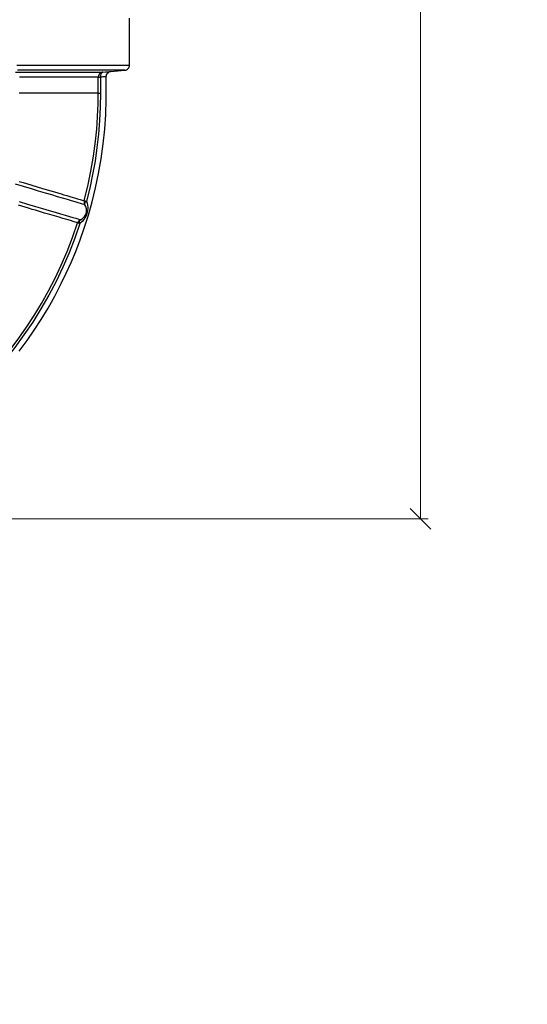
# Model space of a CAD drawing. Header units: millimetres. Extents: x 196 to 2027204, y -221452 to 153872.
# Tile 271 of 381: x 1217615 to 1218599, y -204331 to -202423. Entities that reach past the tile are written whole.
import ezdxf

# ---------------------------------------------------------------- set-up
doc = ezdxf.new("R2010")
doc.units = ezdxf.units.MM
doc.layers.get('Defpoints').update_dxf_attribs({"lineweight": 18})
for name, color, linetype, lineweight in [('00_Основной', 163, 'Continuous', 40), ('ТМ-размеры', 25, 'Continuous', 20), ('Эл.линия силовых сетей', 1, 'Continuous', 50)]:
    doc.layers.add(name, color=color, linetype=linetype, lineweight=lineweight)
doc.styles.add('SFINKS', font='SFINKS.shx', dxfattribs={"width": 0.7, "oblique": 15})
doc.styles.add('Times New Roman', font='times.ttf')
doc.dimstyles.new('кира-50', dxfattribs={"dimtxt": 150, "dimasz": 40, "dimexe": 15, "dimexo": 0, "dimgap": 20, "dimtad": 1, "dimdec": 0, "dimrnd": 5, "dimdsep": 46, "dimtxsty": 'SFINKS', "dimblk1": 'OBLIQUE', "dimblk2": 'OBLIQUE', "dimsah": 1, "dimcen": 2.5, "dimclrd": 252, "dimclre": 252, "dimclrt": 252, "dimadec": 0, "dimazin": 0, "dimtfac": 1, "dimtdec": 0, "dimtofl": 0, "dimtmove": 0, "dimatfit": 3, "dimldrblk": 'OBLIQUE', "dimfxl": 15, "dimtfill": 1, "dimtolj": 1, "dimtzin": 0, "dimlwd": 20, "dimlwe": 20, "dimarcsym": 0})

# ---------------------------------------------------------------- blocks, each defined once
blk = doc.blocks.new('_Oblique')
at = {"color": 0, "linetype": 'ByBlock', "lineweight": -2}
blk.add_line((-0.5, -0.5), (0.5, 0.5), dxfattribs=at)
blk = doc.blocks.new('*D85')
at = {"layer": 'Defpoints', "color": 0, "linetype": 'ByBlock', "lineweight": 50, "transparency": 16777216}
for p in [(1216957.7, -194978.3), (1216957.7, -203390.2), (1218392, -203390.2)]:
    blk.add_point(p, dxfattribs=at)
at = {"layer": 'ТМ-размеры', "color": 252, "linetype": 'ByBlock', "lineweight": 20, "transparency": 16777216}
for p, q in [((1216957.7, -194978.3), (1218407, -194978.3)), ((1218392, -194978.3), (1218392, -203390.2)), ((1216957.7, -203390.2), (1218407, -203390.2))]:
    blk.add_line(p, q, dxfattribs=at)
at = {"layer": 'ТМ-размеры', "color": 252, "linetype": 'ByBlock', "lineweight": 20, "transparency": 16777216, "xscale": 40, "yscale": 40, "zscale": 40}
for p, rotation in [((1218392, -194978.3), 90), ((1218392, -203390.2), 270)]:
    blk.add_blockref('_Oblique', p, dxfattribs=dict(at, rotation=rotation))
at = {"layer": 'ТМ-размеры', "color": 252, "linetype": 'ByBlock', "transparency": 16777216, "insert": (1218297, -199184.3), "char_height": 150, "attachment_point": 5, "rotation": 90, "style": 'SFINKS', "bg_fill": 3, "box_fill_scale": 1.1, "bg_fill_color": 256, "bg_fill_true_color": 13158600, "bg_fill_transparency": 0}
blk.add_mtext('\\A1;8410', dxfattribs=at)

msp = doc.modelspace()

# ---------------------------------------------------------------- linework, layer by layer
at = {"layer": '00_Основной', "color": 252, "lineweight": 25, "ltscale": 10}
for p, q in [((1217827.7, -202510.8, 0.2), (1217827.7, -202419.7, 0.2)), ((1217791.7, -202523.1, 0.2), (1217818.6, -202520.8, 0.2))]:
    msp.add_line(p, q, dxfattribs=at)
at = {"layer": '00_Основной', "color": 252, "lineweight": 25, "ltscale": 10, "elevation": 0.2}
for points in [[(1217609.4, -202510.8), (1217621, -202510.8), (1217632.2, -202510.8), (1217643.2, -202510.8), (1217653.9, -202510.8), (1217664.3, -202510.8), (1217674.5, -202510.8), (1217684.3, -202510.8), (1217693.8, -202510.8), (1217703.1, -202510.8), (1217712, -202510.8), (1217720.6, -202510.8), (1217729, -202510.8), (1217736.9, -202510.8), (1217744.6, -202510.8), (1217752, -202510.8), (1217759, -202510.8), (1217765.7, -202510.8), (1217772.1, -202510.8), (1217778.1, -202510.8), (1217783.8, -202510.8), (1217789.1, -202510.8), (1217794.2, -202510.8), (1217798.8, -202510.8), (1217803.2, -202510.8), (1217807.1, -202510.8), (1217810.8, -202510.8), (1217814.1, -202510.8), (1217817, -202510.8), (1217819.6, -202510.8), (1217821.8, -202510.8), (1217823.7, -202510.8), (1217825.2, -202510.8), (1217826.4, -202510.8), (1217827.2, -202510.8), (1217827.6, -202510.8), (1217827.7, -202510.8)], [(1217818.6, -202520.8), (1217820.4, -202520.5), (1217822.1, -202519.8), (1217823.7, -202518.8), (1217825.1, -202517.6), (1217826.2, -202516.1), (1217827, -202514.5), (1217827.5, -202512.7), (1217827.7, -202510.8)], [(1217606.5, -202524.4), (1217616.7, -202524.4), (1217626.6, -202524.4), (1217636.3, -202524.4), (1217645.6, -202524.4), (1217654.7, -202524.4), (1217663.4, -202524.4), (1217671.9, -202524.4), (1217680, -202524.4), (1217687.9, -202524.4), (1217695.4, -202524.4), (1217702.6, -202524.4), (1217709.5, -202524.4), (1217716.1, -202524.4), (1217722.4, -202524.4), (1217728.3, -202524.4), (1217733.9, -202524.4), (1217739.1, -202524.4), (1217744, -202524.4), (1217748.6, -202524.4), (1217752.9, -202524.4), (1217756.8, -202524.4), (1217760.3, -202524.4), (1217763.5, -202524.4), (1217766.4, -202524.4), (1217768.9, -202524.4), (1217771.1, -202524.4), (1217772.9, -202524.4), (1217774.4, -202524.4), (1217775.5, -202524.4), (1217776.3, -202524.4)], [(1217818.6, -202520.8), (1217818.5, -202520.8), (1217818, -202520.8), (1217817.1, -202520.8), (1217815.9, -202520.8), (1217814.4, -202520.8), (1217812.5, -202520.8), (1217810.2, -202520.8), (1217807.6, -202520.8), (1217804.6, -202520.8), (1217801.3, -202520.8), (1217797.6, -202520.8), (1217793.6, -202520.8), (1217789.2, -202520.8), (1217784.5, -202520.8), (1217779.5, -202520.8), (1217774.1, -202520.8), (1217768.3, -202520.8), (1217762.3, -202520.8), (1217755.9, -202520.8), (1217749.1, -202520.8), (1217742.1, -202520.8), (1217734.7, -202520.8), (1217727, -202520.8), (1217719, -202520.8), (1217710.6, -202520.8), (1217701.9, -202520.8), (1217693, -202520.8), (1217683.7, -202520.8), (1217674.1, -202520.8), (1217664.3, -202520.8), (1217654.1, -202520.8), (1217643.7, -202520.8), (1217632.9, -202520.8), (1217621.9, -202520.8), (1217610.6, -202520.8)], [(1217613.9, -203065.3), (1217629.2, -203044.5), (1217642.9, -203024.7), (1217656.4, -203003.9), (1217669.8, -202981.9), (1217682.8, -202958.7), (1217695.5, -202934.3), (1217705.2, -202914.3), (1217714.6, -202893.6), (1217723.5, -202872.1), (1217732.1, -202849.8), (1217740.1, -202826.8), (1217748.1, -202801.6), (1217755.4, -202775.6), (1217762, -202748.7), (1217767.8, -202721), (1217772.8, -202692.6), (1217776.9, -202663.3), (1217779.7, -202635.2), (1217781.7, -202606.4), (1217782.6, -202577), (1217782.7, -202547.4), (1217782.7, -202533.1)], [(1217767.2, -202534.4), (1217766.4, -202534.4), (1217765.3, -202534.4), (1217763.8, -202534.4), (1217761.9, -202534.4), (1217759.7, -202534.4), (1217757.1, -202534.4), (1217754.2, -202534.4), (1217750.9, -202534.4), (1217747.3, -202534.4), (1217743.3, -202534.4), (1217739, -202534.4), (1217734.3, -202534.4), (1217729.3, -202534.4), (1217723.9, -202534.4), (1217718.2, -202534.4), (1217712.2, -202534.4), (1217705.8, -202534.4), (1217699.1, -202534.4), (1217692, -202534.4), (1217684.7, -202534.4), (1217677, -202534.4), (1217669, -202534.4), (1217660.7, -202534.4), (1217652, -202534.4), (1217643.1, -202534.4), (1217633.8, -202534.4), (1217624.3, -202534.4), (1217614.4, -202534.4)], [(1217776.3, -202524.4), (1217774.5, -202524.8), (1217772.8, -202525.4), (1217771.2, -202526.4), (1217769.8, -202527.7), (1217768.7, -202529.1), (1217767.9, -202530.8), (1217767.4, -202532.6), (1217767.2, -202534.4)], [(1217767.2, -202565.3), (1217767.2, -202548), (1217767.2, -202534.4)], [(1217767.2, -202534.4), (1217767.3, -202534.4), (1217767.6, -202534.4), (1217767.9, -202534.4), (1217768.5, -202534.4), (1217769.1, -202534.4), (1217769.8, -202534.4), (1217770.7, -202534.4), (1217771.6, -202534.4)], [(1217776.3, -202524.4), (1217775.3, -202524.7), (1217774.3, -202525.4), (1217773.5, -202526.3), (1217772.8, -202527.5), (1217772.2, -202529), (1217771.8, -202530.7), (1217771.6, -202532.5), (1217771.6, -202534.4)], [(1217782.7, -202533.1), (1217782.5, -202533.1), (1217782, -202533.2), (1217781, -202533.3), (1217779.8, -202533.5), (1217778.1, -202533.6), (1217776.2, -202533.9), (1217774.1, -202534.1), (1217771.6, -202534.4)], [(1217771.6, -202534.4), (1217771.6, -202549.8), (1217771.6, -202565.2)], [(1217776.3, -202524.4), (1217781.3, -202524), (1217785.4, -202523.7), (1217788.6, -202523.4), (1217790.8, -202523.2), (1217791.8, -202523.1), (1217791.7, -202523.1)], [(1217782.7, -202533.1), (1217782.9, -202531.4), (1217783.3, -202529.6), (1217784.2, -202527.9), (1217785.3, -202526.4), (1217786.8, -202525.1), (1217788.4, -202524.1), (1217790.1, -202523.4), (1217791.8, -202523.1)], [(1217767.2, -202565.3), (1217766.4, -202565.3), (1217765.3, -202565.3), (1217763.8, -202565.3), (1217761.9, -202565.3), (1217759.7, -202565.3), (1217757.1, -202565.3), (1217754.2, -202565.3), (1217750.9, -202565.3), (1217747.2, -202565.3), (1217743.2, -202565.3), (1217738.9, -202565.3), (1217734.2, -202565.3), (1217729.2, -202565.3), (1217723.8, -202565.3), (1217718.1, -202565.3), (1217712, -202565.3), (1217705.6, -202565.3), (1217698.9, -202565.3), (1217691.8, -202565.3), (1217684.5, -202565.3), (1217676.7, -202565.3), (1217668.7, -202565.3), (1217660.4, -202565.3), (1217651.7, -202565.3), (1217642.8, -202565.3), (1217633.5, -202565.3), (1217623.9, -202565.3), (1217614.1, -202565.3)], [(1217739.9, -202773.6), (1217746.9, -202745.3), (1217752.9, -202716.5), (1217758, -202687.3), (1217761.9, -202658.1), (1217763.1, -202646.6), (1217764.2, -202635.1), (1217765.1, -202623.3), (1217765.9, -202610.5), (1217766.5, -202597.6), (1217766.9, -202585.8), (1217767.1, -202575), (1217767.2, -202565.3)], [(1217771.6, -202565.2), (1217771.2, -202591.7), (1217769.9, -202618.2), (1217767.7, -202644.6), (1217764.7, -202670.9), (1217760.9, -202697.1), (1217756.2, -202723.2), (1217750.6, -202749.1), (1217744.2, -202774.8)], [(1217767.2, -202565.3), (1217767.3, -202565.3), (1217767.6, -202565.2), (1217767.9, -202565.2), (1217768.5, -202565.2), (1217769.1, -202565.2), (1217769.8, -202565.2), (1217770.7, -202565.2), (1217771.6, -202565.2)], [(1217741.1, -202781.6), (1217739.6, -202781.1), (1217736.9, -202780.3), (1217733.1, -202779.2), (1217728.3, -202777.8), (1217722.4, -202776), (1217715.4, -202773.9), (1217707.3, -202771.6), (1217698.2, -202768.9), (1217688.1, -202765.9), (1217676.9, -202762.6), (1217664.8, -202759), (1217651.6, -202755.1), (1217637.5, -202750.9), (1217622.5, -202746.4), (1217606.5, -202741.7)], [(1217614.1, -202736.4), (1217621.9, -202738.7), (1217636.8, -202743.1), (1217650.6, -202747.2), (1217663.5, -202751), (1217675.4, -202754.5), (1217682.3, -202756.6), (1217688.8, -202758.5), (1217695, -202760.3), (1217700.7, -202762), (1217706, -202763.6), (1217714.2, -202766), (1217721.2, -202768.1), (1217727.1, -202769.8), (1217731.9, -202771.3), (1217735.7, -202772.4), (1217738.3, -202773.2), (1217739.9, -202773.6)], [(1217727.2, -202816.5), (1217725.5, -202816), (1217722.6, -202815.1), (1217718.5, -202813.9), (1217713.1, -202812.3), (1217706.5, -202810.4), (1217698.7, -202808), (1217691.2, -202805.8), (1217682.7, -202803.3), (1217673.4, -202800.6), (1217663.2, -202797.5), (1217657.5, -202795.9), (1217651.6, -202794.1), (1217645.4, -202792.3), (1217639, -202790.4), (1217632.3, -202788.4), (1217625.4, -202786.4), (1217612.4, -202782.5)], [(1217614, -202775.4), (1217630.2, -202780.2), (1217645.3, -202784.7), (1217659.2, -202788.8), (1217672, -202792.6), (1217683.6, -202796), (1217694, -202799.1), (1217703.2, -202801.8), (1217711.2, -202804.2), (1217718, -202806.2), (1217723.5, -202807.8), (1217727.8, -202809.1), (1217730.8, -202810), (1217732.6, -202810.5)], [(1217744.2, -202774.8), (1217745.5, -202778.4), (1217746.4, -202782.2), (1217746.7, -202786.2), (1217746.7, -202789.3), (1217746.5, -202792.3), (1217745.9, -202795.5), (1217745.2, -202798.5), (1217744.2, -202801.3), (1217743, -202804.1), (1217741.5, -202806.9), (1217739.8, -202809.7), (1217735.9, -202814.2), (1217731.4, -202817.9)], [(1217732.6, -202810.5), (1217736.2, -202808.5), (1217739.3, -202805.8), (1217740.7, -202804.2), (1217741.9, -202802.3), (1217742.9, -202800.3), (1217743.7, -202798.1), (1217744.3, -202795.8), (1217744.5, -202793.6), (1217744.5, -202791.4), (1217744.2, -202789.3), (1217743.1, -202785.2), (1217741.1, -202781.6)], [(1217739.9, -202773.6), (1217739.7, -202774.6), (1217739.6, -202775.7), (1217739.6, -202776.7), (1217739.7, -202777.7), (1217739.9, -202778.7), (1217740.2, -202779.7), (1217740.6, -202780.7), (1217741.1, -202781.6)], [(1217739.9, -202773.6), (1217740, -202773.7), (1217740.3, -202773.7), (1217740.6, -202773.8), (1217741.1, -202774), (1217741.7, -202774.1), (1217742.5, -202774.3), (1217743.3, -202774.5), (1217744.2, -202774.8)], [(1217741.1, -202781.6), (1217740.9, -202781), (1217740.9, -202780.2), (1217741, -202779.4), (1217741.3, -202778.6), (1217741.8, -202777.6), (1217742.4, -202776.7), (1217743.3, -202775.7), (1217744.2, -202774.8)], [(1217583.1, -203079.2), (1217598.3, -203060.2), (1217613.4, -203040), (1217628.2, -203018.8), (1217642.8, -202996.4), (1217657.1, -202972.9), (1217670.8, -202948.3), (1217683.4, -202924), (1217695.4, -202898.6), (1217706.7, -202872.3), (1217717.4, -202844.9), (1217727.2, -202816.5)], [(1217731.4, -202817.9), (1217721.5, -202846.5), (1217710.5, -202874.8), (1217698.4, -202902.6), (1217685.4, -202929.9), (1217671.3, -202956.7), (1217656.2, -202983), (1217640.2, -203008.7), (1217623.2, -203033.8), (1217605.3, -203058.3), (1217586.5, -203082.1)], [(1217732.6, -202810.5), (1217731.7, -202811), (1217730.8, -202811.6), (1217730, -202812.2), (1217729.3, -202812.9), (1217728.6, -202813.8), (1217728.1, -202814.6), (1217727.6, -202815.5), (1217727.2, -202816.5)], [(1217731.4, -202817.9), (1217730.5, -202817.6), (1217729.7, -202817.3), (1217729, -202817.1), (1217728.4, -202816.9), (1217727.9, -202816.7), (1217727.6, -202816.6), (1217727.3, -202816.5), (1217727.2, -202816.5)], [(1217731.4, -202817.9), (1217731.2, -202816.6), (1217731, -202815.3), (1217731, -202814.2), (1217731.1, -202813.1), (1217731.3, -202812.2), (1217731.6, -202811.5), (1217732, -202810.9), (1217732.6, -202810.5)]]:
    msp.add_lwpolyline(points, dxfattribs=at)

# ---------------------------------------------------------------- next in the draw order: dimensions: what is measured, and where the dimension line sits
at = {"layer": 'ТМ-размеры', "color": 3, "linetype": 'ByBlock'}
dim = msp.add_linear_dim(base=(1218392, -203390.2, 0.2), p1=(1216957.7, -194978.3, 0.2), p2=(1216957.7, -203390.2, 0.2), angle=90, dimstyle='кира-50', dxfattribs=at)
dim.commit()
dim.dimension.update_dxf_attribs({"geometry": '*D85', "text_midpoint": (1218297, -199184.3, 0.2)})

# ---------------------------------------------------------------- next in the draw order: texts
at = {"layer": 'Эл.линия силовых сетей', "color": 1, "lineweight": 20, "ltscale": 200, "insert": (1141695.2, -202736.7, 0.4), "char_height": 300, "attachment_point": 1, "rotation": 359.8977, "style": 'Times New Roman', "bg_fill": 3, "box_fill_scale": 1, "bg_fill_color": 256, "bg_fill_transparency": 0}
msp.add_mtext_dynamic_manual_height_columns('\\pi16.00321;{\\L\\C0;5ДСП-36Вт-IP54\\P\\pi1335.61388;\\l2,6}', width=3198.337, gutter_width=1250, heights=[0], dxfattribs=at)

doc.saveas('drawing.dxf')
